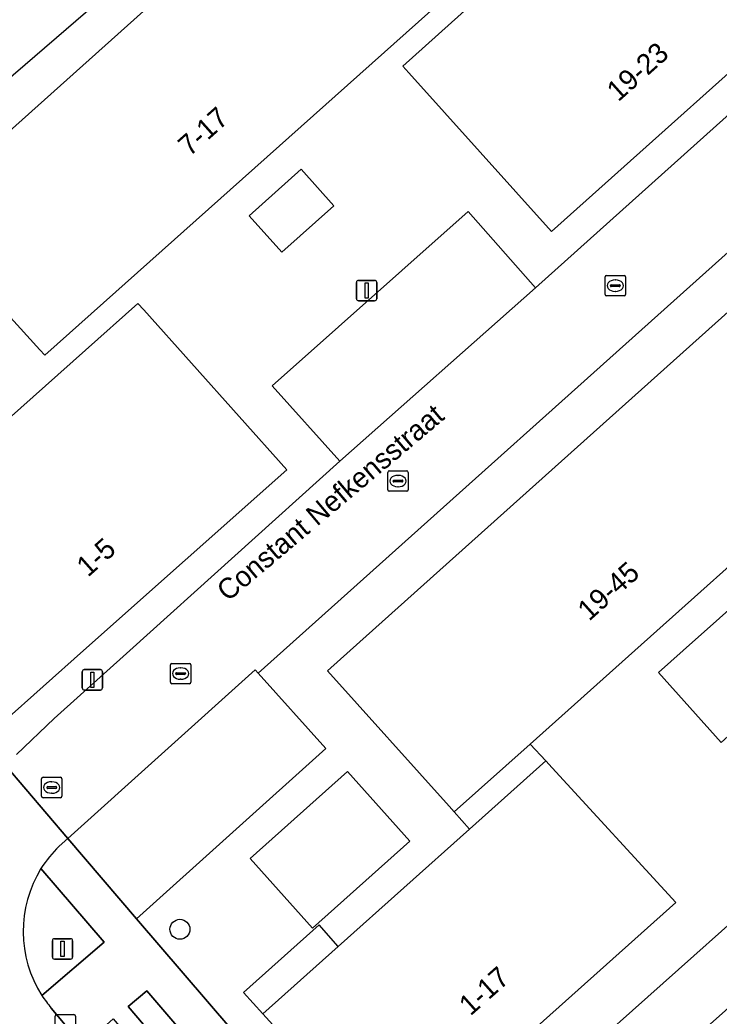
# Model space of a CAD drawing. Extents: x 162172 to 163187, y 382874 to 383685.
# Drawn here: x 162548.22 to 162582.46, y 383232.09 to 383280.9 of the extents above; entities that cross this region are included whole.
import ezdxf

# ---------------------------------------------------------------- set-up
doc = ezdxf.new("R2010")
doc.units = 0
for name, color, linetype in [('IMGEO_Boom', 7, 'Continuous'), ('IMGEO_Erf', 7, 'Continuous'), ('IMGEO_Groenvoorziening', 7, 'Continuous'), ('IMGEO_Hek', 7, 'Continuous'), ('IMGEO_Kolk', 7, 'Continuous'), ('IMGEO_Lichtmast', 7, 'Continuous'), ('IMGEO_Openbare_ruimte_label', 7, 'Continuous'), ('IMGEO_Pand', 7, 'Continuous'), ('IMGEO_Pand_nummerreeks', 7, 'Continuous'), ('IMGEO_Pand_overbouw', 7, 'Continuous'), ('IMGEO_Parkeervlak_open', 7, 'Continuous'), ('IMGEO_Rijbaan_lokaal_open', 7, 'Continuous'), ('IMGEO_Rioolput', 7, 'Continuous'), ('IMGEO_Voetpad_open', 7, 'Continuous')]:
    doc.layers.add(name, color=color, linetype=linetype)

msp = doc.modelspace()

# ---------------------------------------------------------------- linework, layer by layer
at = {"layer": 'IMGEO_Boom'}
msp.add_circle((162556.051, 383236.342), 0.489, dxfattribs=at)
at = {"layer": 'IMGEO_Erf'}
for points in [[(162567.257, 383278.304), (162566.963, 383278.631), (162580.781, 383291.044), (162588.008, 383282.863), (162574.242, 383270.538)], [(162563.805, 383289.877), (162569.738, 383283.137), (162570.003, 383282.837), (162549.431, 383264.471), (162549.187, 383264.74), (162543.155, 383271.372)], [(162561.985, 383273.581), (162563.588, 383271.786), (162561.038, 383269.51), (162559.436, 383271.305)], [(162578.337, 383250), (162573.21, 383245.419), (162569.485, 383242.091), (162569.234, 383242.371), (162563.285, 383249.004), (162564.396, 383250), (162583.833, 383267.421), (162589.878, 383260.698), (162590.071, 383260.483), (162586.19, 383257.016)], [(162553.99, 383267.009), (162554.279, 383266.685), (162561.282, 383258.853), (162551.332, 383250), (162547.375, 383246.479), (162544.223, 383250), (162540.096, 383254.61), (162543.729, 383257.852)], [(162584.259, 383253.177), (162587.105, 383250), (162587.298, 383249.784), (162582.553, 383245.5), (162579.492, 383248.918), (162580.703, 383250)], [(162580.332, 383237.652), (162566.438, 383225.228), (162560.112, 383232.206), (162563.805, 383235.507), (162570.235, 383241.255), (162573.968, 383244.592), (162574.276, 383244.256)], [(162562.543, 383236.391), (162559.49, 383239.805), (162564.256, 383244.078), (162567.315, 383240.656)]]:
    msp.add_lwpolyline(points, close=True, dxfattribs=at)
for points in [[(162548.054, 383244.9), (162549.897, 383246.662), (162553.599, 383250), (162563.887, 383259.278), (162560.563, 383262.969), (162570.165, 383271.509), (162573.458, 383267.763), (162590.084, 383282.693)], [(162609.87, 383260.625), (162599.519, 383272.193), (162596.871, 383275.152), (162596.764, 383275.056), (162587.597, 383266.825), (162584.159, 383270.649), (162561.121, 383250), (162559.881, 383248.889), (162563.204, 383245.201), (162553.917, 383236.847), (162566.646, 383222.046), (162584.072, 383237.596)]]:
    msp.add_lwpolyline(points, dxfattribs=at)
at = {"layer": 'IMGEO_Groenvoorziening'}
msp.add_lwpolyline([(162549.288, 383233.096), (162552.344, 383235.71), (162549.246, 383239.316)], dxfattribs=at)
msp.add_lwpolyline([(162564.314, 383219.893), (162565.249, 383220.691), (162554.424, 383233.324), (162553.517, 383232.552)], close=True, dxfattribs=at)
msp.add_arc((162554.252, 383236.24), 5.876, 148.4284, 212.3454, dxfattribs=at)
at = {"layer": 'IMGEO_Hek'}
msp.add_lwpolyline([(162566.89, 383294.59), (162530.99, 383263.632)], dxfattribs=at)
at = {"layer": 'IMGEO_Kolk'}
for p, q in [((162576.95, 383268.376), (162577.802, 383268.376)), ((162576.875, 383267.45), (162576.875, 383268.302)), ((162577.177, 383267.919), (162577.575, 383267.919)), ((162577.363, 383268.156), (162577.388, 383268.156)), ((162577.876, 383268.302), (162577.876, 383267.45)), ((162577.134, 383267.87), (162577.134, 383267.882)), ((162577.572, 383267.833), (162577.174, 383267.833)), ((162577.386, 383267.596), (162577.361, 383267.596)), ((162577.618, 383267.882), (162577.618, 383267.87)), ((162577.802, 383267.376), (162576.95, 383267.376)), ((162566.231, 383257.877), (162566.231, 383258.729)), ((162566.306, 383258.803), (162567.158, 383258.803)), ((162567.232, 383258.729), (162567.232, 383257.877)), ((162566.49, 383258.297), (162566.49, 383258.309)), ((162566.928, 383258.26), (162566.53, 383258.26)), ((162566.533, 383258.346), (162566.931, 383258.346)), ((162566.719, 383258.583), (162566.744, 383258.583)), ((162566.974, 383258.309), (162566.974, 383258.297)), ((162567.158, 383257.803), (162566.306, 383257.803)), ((162566.742, 383258.023), (162566.717, 383258.023)), ((162555.66, 383249.372), (162556.512, 383249.372)), ((162555.585, 383248.446), (162555.585, 383249.298)), ((162555.844, 383248.866), (162555.844, 383248.878)), ((162555.887, 383248.915), (162556.285, 383248.915)), ((162556.073, 383249.152), (162556.098, 383249.152)), ((162556.328, 383248.878), (162556.328, 383248.866)), ((162556.586, 383249.298), (162556.586, 383248.446)), ((162556.512, 383248.372), (162555.66, 383248.372)), ((162556.282, 383248.829), (162555.884, 383248.829)), ((162556.096, 383248.592), (162556.071, 383248.592)), ((162549.934, 383231.238), (162549.934, 383232.09)), ((162550.009, 383232.164), (162550.861, 383232.164)), ((162550.935, 383232.09), (162550.935, 383231.238))]:
    msp.add_line(p, q, dxfattribs=at)
for points in [[(162576.95, 383268.376), (162577.802, 383268.376)], [(162576.875, 383267.45), (162576.875, 383268.302)], [(162577.876, 383268.302), (162577.876, 383267.45)], [(162577.802, 383267.376), (162576.95, 383267.376)], [(162566.231, 383257.877), (162566.231, 383258.729)], [(162566.306, 383258.803), (162567.158, 383258.803)], [(162567.232, 383258.729), (162567.232, 383257.877)], [(162567.158, 383257.803), (162566.306, 383257.803)], [(162555.66, 383249.372), (162556.512, 383249.372)], [(162555.585, 383248.446), (162555.585, 383249.298)], [(162556.586, 383249.298), (162556.586, 383248.446)], [(162556.512, 383248.372), (162555.66, 383248.372)], [(162549.934, 383231.238), (162549.934, 383232.09)], [(162550.009, 383232.164), (162550.861, 383232.164)], [(162550.935, 383232.09), (162550.935, 383231.238)]]:
    msp.add_lwpolyline(points, dxfattribs=at)
for centre, radius, start, end in [((162576.952, 383268.3), 0.0765, 91.552, 178.448), ((162576.952, 383268.3), 0.0765, 91.552, 178.448), ((162577.8, 383268.3), 0.0765, 1.552, 88.448), ((162577.8, 383268.3), 0.0765, 1.552, 88.448), ((162577.174, 383267.879), 0.0403, 85.8775, 175.7526), ((162577.579, 383267.881), 0.0386, 1.7309, 96.639), ((162576.952, 383267.452), 0.0765, 181.552, 268.448), ((162576.952, 383267.452), 0.0765, 181.552, 268.448), ((162577.171, 383267.869), 0.0366, 178.938, 274.7102), ((162577.575, 383267.876), 0.043, 264.8664, 352.4533), ((162577.8, 383267.452), 0.0765, 271.552, 358.448), ((162577.8, 383267.452), 0.0765, 271.552, 358.448), ((162566.308, 383258.727), 0.0765, 91.552, 178.448), ((162566.308, 383258.727), 0.0765, 91.552, 178.448), ((162567.156, 383258.727), 0.0765, 1.552, 88.448), ((162567.156, 383258.727), 0.0765, 1.552, 88.448), ((162566.53, 383258.306), 0.0403, 85.8775, 175.7526), ((162566.527, 383258.296), 0.0366, 178.938, 274.7102), ((162566.931, 383258.303), 0.043, 264.8664, 352.4533), ((162566.935, 383258.308), 0.0386, 1.7309, 96.639), ((162566.308, 383257.879), 0.0765, 181.552, 268.448), ((162566.308, 383257.879), 0.0765, 181.552, 268.448), ((162567.156, 383257.879), 0.0765, 271.552, 358.448), ((162567.156, 383257.879), 0.0765, 271.552, 358.448), ((162555.662, 383249.296), 0.0765, 91.552, 178.448), ((162555.662, 383249.296), 0.0765, 91.552, 178.448), ((162556.51, 383249.296), 0.0765, 1.552, 88.448), ((162556.51, 383249.296), 0.0765, 1.552, 88.448), ((162555.884, 383248.875), 0.0403, 85.8775, 175.7526), ((162555.881, 383248.865), 0.0366, 178.938, 274.7102), ((162556.285, 383248.872), 0.043, 264.8664, 352.4533), ((162556.289, 383248.877), 0.0386, 1.7309, 96.639), ((162555.662, 383248.448), 0.0765, 181.552, 268.448), ((162555.662, 383248.448), 0.0765, 181.552, 268.448), ((162556.51, 383248.448), 0.0765, 271.552, 358.448), ((162556.51, 383248.448), 0.0765, 271.552, 358.448), ((162550.011, 383232.088), 0.0765, 91.552, 178.448), ((162550.011, 383232.088), 0.0765, 91.552, 178.448), ((162550.859, 383232.088), 0.0765, 1.552, 88.448), ((162550.859, 383232.088), 0.0765, 1.552, 88.448)]:
    msp.add_arc(centre, radius, start, end, dxfattribs=at)
for centre, major_axis, ratio, start_param, end_param in [((162577.362, 383267.876), (-0.387, 0.002), 0.722429, 4.712389, 7.853982), ((162577.387, 383267.876), (-0.39, 0.002), 0.717154, 1.570796, 4.712389), ((162566.718, 383258.303), (-0.387, 0.002), 0.722429, 4.712389, 7.853982), ((162566.743, 383258.303), (-0.39, 0.002), 0.717154, 1.570796, 4.712389), ((162556.072, 383248.872), (-0.387, 0.002), 0.722429, 4.712389, 7.853982), ((162556.097, 383248.872), (-0.39, 0.002), 0.717154, 1.570796, 4.712389)]:
    msp.add_ellipse(centre, major_axis=major_axis, ratio=ratio, start_param=start_param, end_param=end_param, dxfattribs=at)
at = {"layer": 'IMGEO_Lichtmast'}
for p, q in [((162564.698, 383267.237), (162564.698, 383268.037)), ((162564.698, 383268.037), (162564.698, 383267.237)), ((162564.798, 383268.137), (162565.588, 383268.137)), ((162565.588, 383268.137), (162564.798, 383268.137)), ((162565.688, 383268.037), (162565.688, 383267.237)), ((162565.688, 383267.237), (162565.688, 383268.037)), ((162565.588, 383267.137), (162564.798, 383267.137)), ((162564.798, 383267.137), (162565.588, 383267.137)), ((162551.264, 383248.164), (162551.264, 383248.964)), ((162551.264, 383248.964), (162551.264, 383248.164)), ((162551.364, 383249.064), (162552.154, 383249.064)), ((162552.154, 383249.064), (162551.364, 383249.064)), ((162552.254, 383248.964), (162552.254, 383248.164)), ((162552.254, 383248.164), (162552.254, 383248.964)), ((162552.154, 383248.064), (162551.364, 383248.064)), ((162551.364, 383248.064), (162552.154, 383248.064)), ((162549.805, 383234.981), (162549.805, 383235.781)), ((162549.805, 383235.781), (162549.805, 383234.981)), ((162549.905, 383235.881), (162550.695, 383235.881)), ((162550.695, 383235.881), (162549.905, 383235.881)), ((162550.795, 383235.781), (162550.795, 383234.981)), ((162550.795, 383234.981), (162550.795, 383235.781)), ((162550.695, 383234.881), (162549.905, 383234.881)), ((162549.905, 383234.881), (162550.695, 383234.881))]:
    msp.add_line(p, q, dxfattribs=at)
for points in [[(162565.118, 383268.012), (162565.268, 383268.012), (162565.268, 383267.262), (162565.118, 383267.262), (162565.118, 383268.012)], [(162551.684, 383248.939), (162551.834, 383248.939), (162551.834, 383248.189), (162551.684, 383248.189), (162551.684, 383248.939)], [(162550.225, 383235.756), (162550.375, 383235.756), (162550.375, 383235.006), (162550.225, 383235.006), (162550.225, 383235.756)]]:
    msp.add_lwpolyline(points, dxfattribs=at)
for centre, start, end in [((162564.798, 383268.037), 90, 180), ((162564.798, 383268.037), 90, 180), ((162565.588, 383268.037), 0, 90), ((162565.588, 383268.037), 360, 90), ((162564.798, 383267.237), 180, 270), ((162564.798, 383267.237), 180, 270), ((162565.588, 383267.237), 270, 0), ((162565.588, 383267.237), 270, 0), ((162551.364, 383248.964), 90, 180), ((162551.364, 383248.964), 90, 180), ((162552.154, 383248.964), 0, 90), ((162552.154, 383248.964), 360, 90), ((162551.364, 383248.164), 180, 270), ((162551.364, 383248.164), 180, 270), ((162552.154, 383248.164), 270, 0), ((162552.154, 383248.164), 270, 0), ((162549.905, 383235.781), 90, 180), ((162549.905, 383235.781), 90, 180), ((162550.695, 383235.781), 0, 90), ((162550.695, 383235.781), 360, 90), ((162549.905, 383234.981), 180, 270), ((162549.905, 383234.981), 180, 270), ((162550.695, 383234.981), 270, 0), ((162550.695, 383234.981), 270, 0)]:
    msp.add_arc(centre, 0.1, start, end, dxfattribs=at)
at = {"layer": 'IMGEO_Pand'}
for points in [[(162567.257, 383278.304), (162574.242, 383270.538), (162588.008, 383282.863), (162580.781, 383291.044), (162566.963, 383278.631)], [(162569.738, 383283.137), (162563.805, 383289.877), (162543.155, 383271.372), (162549.187, 383264.74), (162549.431, 383264.471), (162570.003, 383282.837)], [(162561.985, 383273.581), (162559.436, 383271.305), (162561.038, 383269.51), (162563.588, 383271.786)], [(162590.071, 383260.483), (162589.878, 383260.698), (162583.833, 383267.421), (162564.396, 383250), (162563.285, 383249.004), (162569.234, 383242.371), (162569.485, 383242.091), (162573.21, 383245.419), (162578.337, 383250), (162586.19, 383257.016)], [(162561.282, 383258.853), (162554.279, 383266.685), (162553.99, 383267.009), (162543.729, 383257.852), (162540.096, 383254.61), (162544.223, 383250), (162547.375, 383246.479), (162551.332, 383250)], [(162579.492, 383248.918), (162582.553, 383245.5), (162587.298, 383249.784), (162587.105, 383250), (162584.259, 383253.177), (162580.703, 383250)], [(162580.332, 383237.652), (162574.276, 383244.256), (162573.968, 383244.592), (162570.235, 383241.255), (162563.805, 383235.507), (162560.112, 383232.206), (162566.438, 383225.228)], [(162562.543, 383236.391), (162567.315, 383240.656), (162564.256, 383244.078), (162559.49, 383239.805)]]:
    msp.add_lwpolyline(points, close=True, dxfattribs=at)
at = {"layer": 'IMGEO_Pand_overbouw'}
for points in [[(162573.968, 383244.592), (162573.21, 383245.419), (162569.485, 383242.091), (162570.235, 383241.255)], [(162563.805, 383235.507), (162562.868, 383236.556), (162559.167, 383233.248), (162560.112, 383232.206)]]:
    msp.add_lwpolyline(points, close=True, dxfattribs=at)
at = {"layer": 'IMGEO_Parkeervlak_open'}
for points in [[(162573.458, 383267.763), (162570.165, 383271.509), (162560.563, 383262.969), (162563.887, 383259.278)], [(162563.204, 383245.201), (162559.881, 383248.889), (162559.729, 383249.058), (162550.557, 383240.795), (162553.917, 383236.847)]]:
    msp.add_lwpolyline(points, close=True, dxfattribs=at)
at = {"layer": 'IMGEO_Rijbaan_lokaal_open'}
for points in [[(162464.019, 383322.726), (162467.436, 383318.744), (162520.655, 383256.621), (162544.18, 383229.083), (162559.929, 383210.675), (162571.236, 383197.398), (162572.015, 383196.495), (162575.617, 383196.228), (162574.05, 383198.21), (162578.014, 383197.058), (162577.841, 383199.47), (162576.518, 383201.126), (162576.343, 383201.345), (162566.057, 383213.383), (162565.024, 383214.635), (162561.643, 383218.568), (162551.306, 383230.635), (162550.435, 383231.664), (162549.744, 383232.482)], [(162584.159, 383270.649), (162593.262, 383278.989), (162590.084, 383282.693), (162573.458, 383267.763), (162563.887, 383259.278), (162553.599, 383250), (162549.897, 383246.662), (162548.054, 383244.9)], [(162547.475, 383244.417), (162550.557, 383240.795), (162559.729, 383249.058), (162559.881, 383248.889), (162561.121, 383250), (162584.159, 383270.649)], [(162550.131, 383240.415), (162550.557, 383240.795), (162547.475, 383244.417)]]:
    msp.add_lwpolyline(points, dxfattribs=at)
for centre, radius, start, end in [((162555.284, 383235.359), 7.219, 135.5477, 146.7648), ((162554.252, 383236.24), 5.876, 148.4284, 212.3454), ((162560.267, 383240.774), 13.397, 214.9646, 218.2359)]:
    msp.add_arc(centre, radius, start, end, dxfattribs=at)
at = {"layer": 'IMGEO_Rioolput'}
for p, q in [((162549.272, 383242.863), (162549.272, 383243.715)), ((162549.347, 383243.789), (162550.199, 383243.789)), ((162549.76, 383243.569), (162549.785, 383243.569)), ((162550.273, 383243.715), (162550.273, 383242.863)), ((162549.531, 383243.283), (162549.531, 383243.295)), ((162549.969, 383243.246), (162549.571, 383243.246)), ((162549.574, 383243.332), (162549.972, 383243.332)), ((162549.783, 383243.009), (162549.758, 383243.009)), ((162550.015, 383243.295), (162550.015, 383243.283)), ((162550.199, 383242.789), (162549.347, 383242.789))]:
    msp.add_line(p, q, dxfattribs=at)
for points in [[(162549.272, 383242.863), (162549.272, 383243.715)], [(162549.347, 383243.789), (162550.199, 383243.789)], [(162550.273, 383243.715), (162550.273, 383242.863)], [(162550.199, 383242.789), (162549.347, 383242.789)]]:
    msp.add_lwpolyline(points, dxfattribs=at)
for centre, radius, start, end in [((162549.349, 383243.713), 0.0765, 91.552, 178.448), ((162549.349, 383243.713), 0.0765, 91.552, 178.448), ((162550.197, 383243.713), 0.0765, 1.552, 88.448), ((162550.197, 383243.713), 0.0765, 1.552, 88.448), ((162549.571, 383243.292), 0.0403, 85.8775, 175.7526), ((162549.568, 383243.282), 0.0366, 178.938, 274.7102), ((162549.972, 383243.289), 0.043, 264.8664, 352.4533), ((162549.976, 383243.294), 0.0386, 1.7309, 96.639), ((162549.349, 383242.865), 0.0765, 181.552, 268.448), ((162549.349, 383242.865), 0.0765, 181.552, 268.448), ((162550.197, 383242.865), 0.0765, 271.552, 358.448), ((162550.197, 383242.865), 0.0765, 271.552, 358.448)]:
    msp.add_arc(centre, radius, start, end, dxfattribs=at)
for centre, major_axis, ratio, start_param, end_param in [((162549.759, 383243.289), (-0.387, 0.002), 0.722429, 4.712389, 7.853982), ((162549.784, 383243.289), (-0.39, 0.002), 0.717154, 1.570796, 4.712389)]:
    msp.add_ellipse(centre, major_axis=major_axis, ratio=ratio, start_param=start_param, end_param=end_param, dxfattribs=at)
at = {"layer": 'IMGEO_Voetpad_open'}
for points in [[(162568.622, 383219.741), (162566.646, 383222.046), (162553.917, 383236.847), (162550.557, 383240.795), (162550.131, 383240.415)], [(162549.246, 383239.316), (162552.344, 383235.71), (162549.288, 383233.096)], [(162584.072, 383237.596), (162566.646, 383222.046), (162568.622, 383219.741), (162586.091, 383235.314)], [(162549.744, 383232.482), (162550.435, 383231.664), (162551.306, 383230.635), (162552.781, 383231.949), (162563.122, 383219.859), (162561.643, 383218.568), (162565.024, 383214.635), (162566.057, 383213.383), (162567.551, 383214.667), (162578.035, 383202.407), (162576.518, 383201.126), (162577.841, 383199.47), (162577.742, 383200.858), (162581.416, 383196.925), (162581.527, 383197.054)]]:
    msp.add_lwpolyline(points, dxfattribs=at)
msp.add_lwpolyline([(162564.314, 383219.893), (162553.517, 383232.552), (162554.424, 383233.324), (162565.249, 383220.691)], close=True, dxfattribs=at)
for centre, radius, start, end in [((162555.284, 383235.359), 7.219, 135.5477, 146.7648), ((162560.267, 383240.774), 13.397, 214.9646, 218.2359)]:
    msp.add_arc(centre, radius, start, end, dxfattribs=at)

# ---------------------------------------------------------------- texts
at = {"layer": 'IMGEO_Openbare_ruimte_label'}
msp.add_text('Constant Nefkensstraat', height=1, rotation=40.1724, dxfattribs=at).set_placement((162558.394, 383252.366))
msp.add_text('Constant Nefkensstraat', height=1, rotation=40.1724, dxfattribs=at).set_placement((162558.394, 383252.366))
at = {"layer": 'IMGEO_Pand_nummerreeks'}
for s, rotation, p in [('19-23', 41.8388, (162577.519, 383276.853)), ('7-17', 41.7574, (162556.523, 383274.179)), ('1-5', 41.6598, (162551.547, 383253.564)), ('19-45', 41.8488, (162576.09, 383251.409)), ('1-17', 41.6254, (162570.277, 383232.065))]:
    msp.add_text(s, height=1, rotation=rotation, dxfattribs=at).set_placement(p)

doc.saveas('drawing.dxf')
